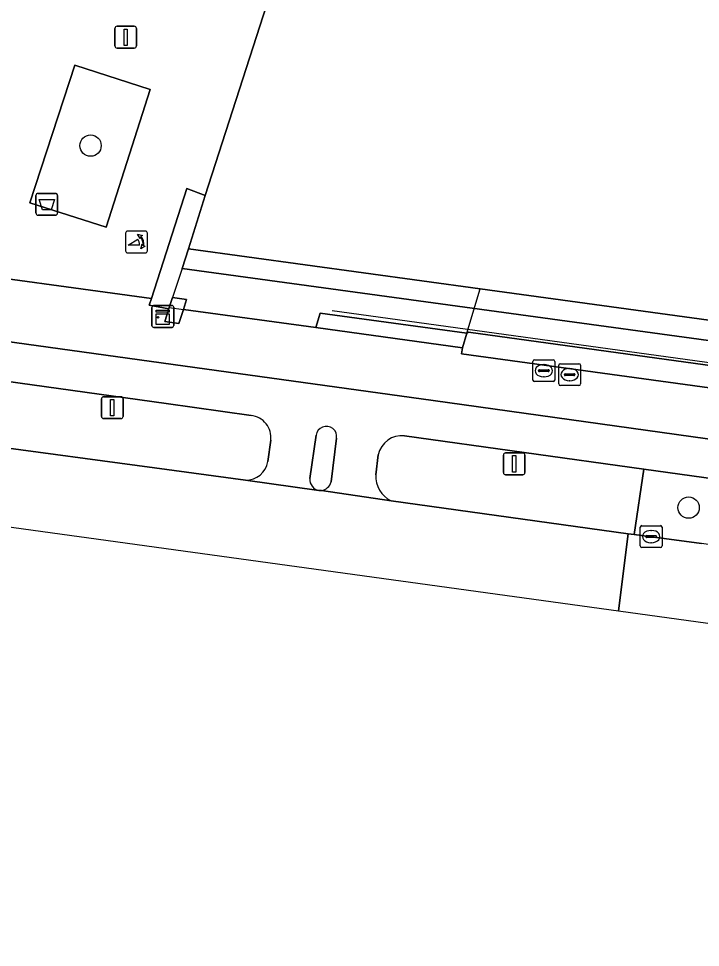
# Model space of a CAD drawing. Extents: x 160675 to 161153, y 383241 to 383714.
# Drawn here: x 160898.86 to 160930.14, y 383243.61 to 383286.17 of the extents above; entities that cross this region are included whole.
import ezdxf

# ---------------------------------------------------------------- set-up
doc = ezdxf.new("R2010")
doc.units = 0
for name, color, linetype in [('IMGEO_Afvalbak', 7, 'Continuous'), ('IMGEO_Berm_open', 7, 'Continuous'), ('IMGEO_Boom', 7, 'Continuous'), ('IMGEO_Fietspad_gesloten', 7, 'Continuous'), ('IMGEO_Groenvoorziening', 7, 'Continuous'), ('IMGEO_Haag', 7, 'Continuous'), ('IMGEO_Kast', 7, 'Continuous'), ('IMGEO_Kolk', 7, 'Continuous'), ('IMGEO_Lichtmast', 7, 'Continuous'), ('IMGEO_Lijnafwatering', 7, 'Continuous'), ('IMGEO_Pand', 7, 'Continuous'), ('IMGEO_Pand_overbouw', 7, 'Continuous'), ('IMGEO_Poller', 7, 'Continuous'), ('IMGEO_Rijbaan_lokaal_gesloten', 7, 'Continuous'), ('IMGEO_Rioolput', 7, 'Continuous'), ('IMGEO_Verkeerseiland_open', 7, 'Continuous'), ('IMGEO_Voetpad_open', 7, 'Continuous')]:
    doc.layers.add(name, color=color, linetype=linetype)

msp = doc.modelspace()

# ---------------------------------------------------------------- linework, layer by layer
at = {"layer": 'IMGEO_Afvalbak'}
for p, q in [((160899.762, 383278.159), (160900.552, 383278.159)), ((160900.552, 383278.159), (160899.762, 383278.159)), ((160899.662, 383277.259), (160899.662, 383278.059)), ((160899.662, 383278.059), (160899.662, 383277.259)), ((160900.652, 383278.059), (160900.652, 383277.259)), ((160900.652, 383277.259), (160900.652, 383278.059)), ((160900.552, 383277.159), (160899.762, 383277.159)), ((160899.762, 383277.159), (160900.552, 383277.159))]:
    msp.add_line(p, q, dxfattribs=at)
msp.add_lwpolyline([(160899.805, 383277.873), (160900.509, 383277.873), (160900.36, 383277.403), (160899.954, 383277.403), (160899.805, 383277.873)], dxfattribs=at)
for centre, start, end in [((160899.762, 383278.059), 90, 180), ((160899.762, 383278.059), 90, 180), ((160900.552, 383278.059), 0, 90), ((160900.552, 383278.059), 360, 90), ((160899.762, 383277.259), 180, 270), ((160899.762, 383277.259), 180, 270), ((160900.552, 383277.259), 270, 0), ((160900.552, 383277.259), 270, 0)]:
    msp.add_arc(centre, 0.1, start, end, dxfattribs=at)
at = {"layer": 'IMGEO_Berm_open'}
for points in [[(160927.544, 383265.517), (160916.557, 383267.054)], [(160915.362, 383266.182), (160915.249, 383265.258)], [(160915.947, 383264.07), (160926.821, 383262.562), (160927.098, 383262.525), (160927.544, 383265.517)]]:
    msp.add_lwpolyline(points, dxfattribs=at)
for centre, radius, start, end in [((160916.446, 383265.952), 1.108, 84.2265, 168.0105), ((160916.495, 383265.191), 1.247, 176.9091, 243.9629)]:
    msp.add_arc(centre, radius, start, end, dxfattribs=at)
at = {"layer": 'IMGEO_Boom'}
for centre in [(160902.164, 383280.346), (160929.593, 383263.759)]:
    msp.add_circle(centre, 0.489, dxfattribs=at)
at = {"layer": 'IMGEO_Fietspad_gesloten'}
for points in [[(161055.654, 383249.406), (161021.974, 383254.146), (161015.584, 383255.032), (160917.876, 383268.672), (160905.957, 383270.323), (160821.26, 383282.051), (160802.2, 383284.6)], [(160879.175, 383272.209), (160905.628, 383268.525), (160909.53, 383267.981)], [(160912.222, 383265.092), (160912.515, 383267.079)], [(160916.557, 383267.054), (160927.544, 383265.517), (160931.387, 383264.979), (160946.189, 383262.908), (160951.803, 383262.123), (160971.094, 383259.424), (160976.57, 383258.658), (160989.408, 383256.862), (160994.582, 383256.138), (161009.264, 383254.084), (161014.233, 383253.389), (161021.034, 383252.455), (161029.904, 383251.214), (161035.545, 383250.425), (161050.235, 383248.369), (161054.045, 383247.836), (161056.61, 383247.477)], [(160910.426, 383266.846), (160910.299, 383265.865)], [(160913.448, 383266.937), (160913.196, 383264.937)], [(160915.249, 383265.258), (160915.362, 383266.182)], [(160909.274, 383265.015), (160912.641, 383264.542)], [(160912.76, 383264.545), (160915.947, 383264.07)]]:
    msp.add_lwpolyline(points, dxfattribs=at)
for centre, radius, start, end in [((160909.423, 383266.976), 1.011, 352.6266, 83.9504), ((160912.982, 383267.013), 0.472, 350.6807, 172.0116), ((160916.446, 383265.952), 1.108, 84.2265, 168.0105), ((160909.282, 383266.048), 1.033, 269.5346, 349.8011), ((160912.736, 383265.049), 0.516, 175.2135, 259.3881), ((160912.689, 383265.063), 0.523, 277.8466, 346.0697), ((160916.495, 383265.191), 1.247, 176.9091, 243.9629)]:
    msp.add_arc(centre, radius, start, end, dxfattribs=at)
at = {"layer": 'IMGEO_Groenvoorziening'}
msp.add_lwpolyline([(160902.88, 383276.614), (160904.896, 383282.92), (160901.442, 383284.031), (160899.387, 383277.717)], close=True, dxfattribs=at)
msp.add_lwpolyline([(160931.387, 383264.979), (160927.544, 383265.517), (160927.098, 383262.525), (160930.19, 383262.116)], dxfattribs=at)
at = {"layer": 'IMGEO_Haag'}
msp.add_lwpolyline([(160902.88, 383276.614), (160904.896, 383282.92), (160901.442, 383284.031), (160899.387, 383277.717)], close=True, dxfattribs=at)
at = {"layer": 'IMGEO_Kast'}
for p, q in [((160905.055, 383273.017), (160905.896, 383273.017)), ((160905.896, 383273.017), (160905.055, 383273.017)), ((160904.98, 383272.092), (160904.98, 383272.933)), ((160904.98, 383272.933), (160904.98, 383272.092)), ((160905.98, 383272.942), (160905.98, 383272.101)), ((160905.98, 383272.101), (160905.98, 383272.942)), ((160905.905, 383272.017), (160905.064, 383272.017)), ((160905.064, 383272.017), (160905.905, 383272.017))]:
    msp.add_line(p, q, dxfattribs=at)
for points in [[(160905.175, 383272.807), (160905.775, 383272.807), (160905.775, 383272.722), (160905.175, 383272.722), (160905.175, 383272.807)], [(160905.175, 383272.632), (160905.775, 383272.632), (160905.775, 383272.143), (160905.175, 383272.143), (160905.175, 383272.632)]]:
    msp.add_lwpolyline(points, dxfattribs=at)
msp.add_circle((160905.259, 383272.481), 0.0377, dxfattribs=at)
for centre, start, end in [((160905.058, 383272.939), 92.4484, 184.2845), ((160905.058, 383272.939), 92.4484, 184.2845), ((160905.902, 383272.939), 2.4484, 94.2845), ((160905.902, 383272.939), 2.4484, 94.2845), ((160905.058, 383272.095), 182.4484, 274.2845), ((160905.058, 383272.095), 182.4484, 274.2845), ((160905.902, 383272.095), 272.4484, 4.2845), ((160905.902, 383272.095), 272.4484, 4.2845)]:
    msp.add_arc(centre, 0.0779, start, end, dxfattribs=at)
at = {"layer": 'IMGEO_Kolk'}
for p, q in [((160927.376, 383262.006), (160927.376, 383262.858)), ((160927.451, 383262.932), (160928.303, 383262.932)), ((160928.377, 383262.858), (160928.377, 383262.006)), ((160927.635, 383262.426), (160927.635, 383262.438)), ((160928.073, 383262.389), (160927.675, 383262.389)), ((160927.678, 383262.475), (160928.076, 383262.475)), ((160927.864, 383262.712), (160927.889, 383262.712)), ((160928.119, 383262.438), (160928.119, 383262.426)), ((160928.303, 383261.932), (160927.451, 383261.932)), ((160927.887, 383262.152), (160927.862, 383262.152))]:
    msp.add_line(p, q, dxfattribs=at)
for points in [[(160927.376, 383262.006), (160927.376, 383262.858)], [(160927.451, 383262.932), (160928.303, 383262.932)], [(160928.377, 383262.858), (160928.377, 383262.006)], [(160928.303, 383261.932), (160927.451, 383261.932)]]:
    msp.add_lwpolyline(points, dxfattribs=at)
for centre, radius, start, end in [((160927.453, 383262.856), 0.0765, 91.552, 178.448), ((160927.453, 383262.856), 0.0765, 91.552, 178.448), ((160928.301, 383262.856), 0.0765, 1.552, 88.448), ((160928.301, 383262.856), 0.0765, 1.552, 88.448), ((160927.675, 383262.435), 0.0403, 85.8775, 175.7526), ((160927.672, 383262.425), 0.0366, 178.938, 274.7102), ((160928.076, 383262.432), 0.043, 264.8664, 352.4533), ((160928.08, 383262.437), 0.0386, 1.7309, 96.639), ((160927.453, 383262.008), 0.0765, 181.552, 268.448), ((160927.453, 383262.008), 0.0765, 181.552, 268.448), ((160928.301, 383262.008), 0.0765, 271.552, 358.448), ((160928.301, 383262.008), 0.0765, 271.552, 358.448)]:
    msp.add_arc(centre, radius, start, end, dxfattribs=at)
for centre, major_axis, ratio, start_param, end_param in [((160927.863, 383262.432), (-0.387, 0.002), 0.722429, 4.712389, 7.853982), ((160927.888, 383262.432), (-0.39, 0.002), 0.717154, 1.570796, 4.712389)]:
    msp.add_ellipse(centre, major_axis=major_axis, ratio=ratio, start_param=start_param, end_param=end_param, dxfattribs=at)
at = {"layer": 'IMGEO_Lichtmast'}
for p, q in [((160903.381, 383285.813), (160904.171, 383285.813)), ((160904.171, 383285.813), (160903.381, 383285.813)), ((160903.281, 383284.913), (160903.281, 383285.713)), ((160903.281, 383285.713), (160903.281, 383284.913)), ((160904.271, 383285.713), (160904.271, 383284.913)), ((160904.271, 383284.913), (160904.271, 383285.713)), ((160904.171, 383284.813), (160903.381, 383284.813)), ((160903.381, 383284.813), (160904.171, 383284.813)), ((160902.663, 383267.94), (160902.663, 383268.74)), ((160902.663, 383268.74), (160902.663, 383267.94)), ((160902.763, 383268.84), (160903.553, 383268.84)), ((160903.553, 383268.84), (160902.763, 383268.84)), ((160903.653, 383268.74), (160903.653, 383267.94)), ((160903.653, 383267.94), (160903.653, 383268.74)), ((160903.553, 383267.84), (160902.763, 383267.84)), ((160902.763, 383267.84), (160903.553, 383267.84)), ((160921.098, 383265.365), (160921.098, 383266.165)), ((160921.098, 383266.165), (160921.098, 383265.365)), ((160921.198, 383266.265), (160921.988, 383266.265)), ((160921.988, 383266.265), (160921.198, 383266.265)), ((160922.088, 383266.165), (160922.088, 383265.365)), ((160922.088, 383265.365), (160922.088, 383266.165)), ((160921.988, 383265.265), (160921.198, 383265.265)), ((160921.198, 383265.265), (160921.988, 383265.265))]:
    msp.add_line(p, q, dxfattribs=at)
for points in [[(160903.701, 383285.688), (160903.851, 383285.688), (160903.851, 383284.938), (160903.701, 383284.938), (160903.701, 383285.688)], [(160903.083, 383268.715), (160903.233, 383268.715), (160903.233, 383267.965), (160903.083, 383267.965), (160903.083, 383268.715)], [(160921.518, 383266.14), (160921.668, 383266.14), (160921.668, 383265.39), (160921.518, 383265.39), (160921.518, 383266.14)]]:
    msp.add_lwpolyline(points, dxfattribs=at)
for centre, start, end in [((160903.381, 383285.713), 90, 180), ((160903.381, 383285.713), 90, 180), ((160904.171, 383285.713), 0, 90), ((160904.171, 383285.713), 360, 90), ((160903.381, 383284.913), 180, 270), ((160903.381, 383284.913), 180, 270), ((160904.171, 383284.913), 270, 0), ((160904.171, 383284.913), 270, 0), ((160902.763, 383268.74), 90, 180), ((160902.763, 383268.74), 90, 180), ((160903.553, 383268.74), 0, 90), ((160903.553, 383268.74), 360, 90), ((160902.763, 383267.94), 180, 270), ((160902.763, 383267.94), 180, 270), ((160903.553, 383267.94), 270, 0), ((160903.553, 383267.94), 270, 0), ((160921.198, 383266.165), 90, 180), ((160921.198, 383266.165), 90, 180), ((160921.988, 383266.165), 0, 90), ((160921.988, 383266.165), 360, 90), ((160921.198, 383265.365), 180, 270), ((160921.198, 383265.365), 180, 270), ((160921.988, 383265.365), 270, 0), ((160921.988, 383265.365), 270, 0)]:
    msp.add_arc(centre, 0.1, start, end, dxfattribs=at)
at = {"layer": 'IMGEO_Lijnafwatering'}
msp.add_lwpolyline([(160931.212, 383270.307), (160913.243, 383272.77)], dxfattribs=at)
at = {"layer": 'IMGEO_Pand'}
msp.add_lwpolyline([(160911.5, 383290.712), (160907.414, 383278.054), (160906.652, 383275.617), (160920.037, 383273.784), (160958.187, 383268.56)], dxfattribs=at)
for points in [[(160906.425, 383272.844), (160906.572, 383273.293), (160905.926, 383273.383), (160905.772, 383272.934), (160905.752, 383272.875), (160905.572, 383272.294), (160906.213, 383272.197)], [(160912.693, 383272.666), (160912.494, 383272.008), (160919.221, 383271.087), (160919.42, 383271.745)]]:
    msp.add_lwpolyline(points, close=True, dxfattribs=at)
at = {"layer": 'IMGEO_Pand_overbouw'}
msp.add_lwpolyline([(160920.037, 383273.784), (160906.652, 383275.617), (160906.361, 383274.718), (160905.926, 383273.383), (160905.772, 383272.934), (160906.425, 383272.844), (160912.494, 383272.008), (160912.693, 383272.666), (160919.42, 383271.745)], close=True, dxfattribs=at)
at = {"layer": 'IMGEO_Poller'}
for p, q in [((160904.677, 383276.428), (160903.869, 383276.428)), ((160904.677, 383276.428), (160903.869, 383276.428)), ((160903.775, 383276.333), (160903.775, 383275.526)), ((160903.775, 383276.333), (160903.775, 383275.526)), ((160904.771, 383275.526), (160904.771, 383276.333)), ((160904.771, 383275.526), (160904.771, 383276.333)), ((160903.869, 383275.431), (160904.677, 383275.431)), ((160903.869, 383275.431), (160904.677, 383275.431))]:
    msp.add_line(p, q, dxfattribs=at)
for points in [[(160904.41, 383275.784), (160903.897, 383275.784), (160904.327, 383276.059)], [(160904.454, 383276.157), (160904.442, 383276.084), (160904.317, 383276.289)], [(160904.317, 383276.289), (160904.548, 383276.223), (160904.477, 383276.191)], [(160904.47, 383275.612), (160904.536, 383275.843), (160904.566, 383275.775)], [(160904.602, 383275.748), (160904.674, 383275.737), (160904.47, 383275.612)]]:
    msp.add_lwpolyline(points, dxfattribs=at)
for centre, radius, start, end in [((160903.869, 383276.333), 0.0946, 90, 180), ((160903.869, 383276.333), 0.0946, 90, 180), ((160904.677, 383276.333), 0.0946, 0, 90), ((160904.677, 383276.333), 0.0946, 0, 90), ((160904.082, 383275.834), 0.332, 351.3247, 42.4854), ((160904.096, 383275.844), 0.476, 351.7527, 41.1691), ((160904.096, 383275.844), 0.516, 349.3569, 42.2912), ((160903.869, 383275.526), 0.0946, 180, 270), ((160903.869, 383275.526), 0.0946, 180, 270), ((160904.677, 383275.526), 0.0946, 270, 0), ((160904.677, 383275.526), 0.0946, 270, 0)]:
    msp.add_arc(centre, radius, start, end, dxfattribs=at)
at = {"layer": 'IMGEO_Rijbaan_lokaal_gesloten'}
for points in [[(160926.374, 383259.023), (160926.821, 383262.562), (160915.947, 383264.07), (160912.76, 383264.545), (160912.641, 383264.542), (160909.274, 383265.015), (160905.09, 383265.581), (160897.357, 383266.625), (160896.852, 383263.09), (160926.374, 383259.023)], [(160991.33, 383253.522), (160973.717, 383255.972), (160973.076, 383256.077), (160948.745, 383259.454), (160948.208, 383259.553), (160930.19, 383262.116), (160927.098, 383262.525), (160926.821, 383262.562), (160926.374, 383259.023), (161038.265, 383243.607)]]:
    msp.add_lwpolyline(points, dxfattribs=at)
at = {"layer": 'IMGEO_Rioolput'}
for p, q in [((160922.452, 383269.606), (160922.452, 383270.458)), ((160922.527, 383270.532), (160923.379, 383270.532)), ((160923.453, 383270.458), (160923.453, 383269.606)), ((160922.711, 383270.026), (160922.711, 383270.038)), ((160923.149, 383269.989), (160922.751, 383269.989)), ((160922.754, 383270.075), (160923.152, 383270.075)), ((160922.94, 383270.312), (160922.965, 383270.312)), ((160923.195, 383270.038), (160923.195, 383270.026)), ((160923.637, 383269.427), (160923.637, 383270.279)), ((160923.712, 383270.353), (160924.564, 383270.353)), ((160924.125, 383270.133), (160924.15, 383270.133)), ((160924.638, 383270.279), (160924.638, 383269.427)), ((160922.963, 383269.752), (160922.938, 383269.752)), ((160923.896, 383269.847), (160923.896, 383269.859)), ((160924.334, 383269.81), (160923.936, 383269.81)), ((160923.939, 383269.896), (160924.337, 383269.896)), ((160924.148, 383269.573), (160924.123, 383269.573)), ((160924.38, 383269.859), (160924.38, 383269.847)), ((160923.379, 383269.532), (160922.527, 383269.532)), ((160924.564, 383269.353), (160923.712, 383269.353))]:
    msp.add_line(p, q, dxfattribs=at)
for points in [[(160922.452, 383269.606), (160922.452, 383270.458)], [(160922.527, 383270.532), (160923.379, 383270.532)], [(160923.453, 383270.458), (160923.453, 383269.606)], [(160923.637, 383269.427), (160923.637, 383270.279)], [(160923.712, 383270.353), (160924.564, 383270.353)], [(160924.638, 383270.279), (160924.638, 383269.427)], [(160923.379, 383269.532), (160922.527, 383269.532)], [(160924.564, 383269.353), (160923.712, 383269.353)]]:
    msp.add_lwpolyline(points, dxfattribs=at)
for centre, radius, start, end in [((160922.529, 383270.456), 0.0765, 91.552, 178.448), ((160922.529, 383270.456), 0.0765, 91.552, 178.448), ((160923.377, 383270.456), 0.0765, 1.552, 88.448), ((160923.377, 383270.456), 0.0765, 1.552, 88.448), ((160922.751, 383270.035), 0.0403, 85.8775, 175.7526), ((160922.748, 383270.025), 0.0366, 178.938, 274.7102), ((160923.152, 383270.032), 0.043, 264.8664, 352.4533), ((160923.156, 383270.037), 0.0386, 1.7309, 96.639), ((160923.714, 383270.277), 0.0765, 91.552, 178.448), ((160923.714, 383270.277), 0.0765, 91.552, 178.448), ((160924.562, 383270.277), 0.0765, 1.552, 88.448), ((160924.562, 383270.277), 0.0765, 1.552, 88.448), ((160922.529, 383269.608), 0.0765, 181.552, 268.448), ((160922.529, 383269.608), 0.0765, 181.552, 268.448), ((160923.377, 383269.608), 0.0765, 271.552, 358.448), ((160923.377, 383269.608), 0.0765, 271.552, 358.448), ((160923.936, 383269.856), 0.0403, 85.8775, 175.7526), ((160923.933, 383269.846), 0.0366, 178.938, 274.7102), ((160924.337, 383269.853), 0.043, 264.8664, 352.4533), ((160924.341, 383269.858), 0.0386, 1.7309, 96.639), ((160923.714, 383269.429), 0.0765, 181.552, 268.448), ((160923.714, 383269.429), 0.0765, 181.552, 268.448), ((160924.562, 383269.429), 0.0765, 271.552, 358.448), ((160924.562, 383269.429), 0.0765, 271.552, 358.448)]:
    msp.add_arc(centre, radius, start, end, dxfattribs=at)
for centre, major_axis, ratio, start_param, end_param in [((160922.939, 383270.032), (-0.387, 0.002), 0.722429, 4.712389, 7.853982), ((160922.964, 383270.032), (-0.39, 0.002), 0.717154, 1.570796, 4.712389), ((160924.124, 383269.853), (-0.387, 0.002), 0.722429, 4.712389, 7.853982), ((160924.149, 383269.853), (-0.39, 0.002), 0.717154, 1.570796, 4.712389)]:
    msp.add_ellipse(centre, major_axis=major_axis, ratio=ratio, start_param=start_param, end_param=end_param, dxfattribs=at)
at = {"layer": 'IMGEO_Verkeerseiland_open'}
for points in [[(160912.515, 383267.079), (160912.222, 383265.092)], [(160913.196, 383264.937), (160913.448, 383266.937)], [(160912.641, 383264.542), (160912.76, 383264.545)]]:
    msp.add_lwpolyline(points, dxfattribs=at)
for centre, radius, start, end in [((160912.982, 383267.013), 0.472, 350.6807, 172.0116), ((160912.736, 383265.049), 0.516, 175.2135, 259.3881), ((160912.689, 383265.063), 0.523, 277.8466, 346.0697)]:
    msp.add_arc(centre, radius, start, end, dxfattribs=at)
at = {"layer": 'IMGEO_Voetpad_open'}
for points in [[(160894.015, 383286.93), (160894.127, 383282.233), (160895.466, 383282.356), (160895.499, 383280.771), (160894.119, 383280.814), (160894.225, 383275.803), (160894.97, 383275.646), (160894.651, 383274.74), (160904.953, 383273.337), (160906.582, 383278.383), (160907.414, 383278.054), (160911.5, 383290.712)], [(160905.752, 383272.875), (160904.857, 383273.04), (160904.953, 383273.337), (160894.651, 383274.74), (160878.327, 383277.067), (160876.161, 383277.392), (160876.234, 383277.589), (160863.161, 383279.396), (160862.981, 383278.755), (160856.362, 383279.656), (160856.246, 383279.668), (160856.427, 383280.313), (160809.546, 383286.711), (160809.336, 383286.059), (160802.573, 383286.982), (160802.783, 383287.634), (160802.815, 383287.733), (160792.786, 383289.105), (160792.609, 383287.837)], [(160794.456, 383285.635), (160802.2, 383284.6), (160821.26, 383282.051), (160905.957, 383270.323), (160917.876, 383268.672), (161015.584, 383255.032)], [(160906.361, 383274.718), (160906.652, 383275.617), (160907.414, 383278.054), (160906.582, 383278.383), (160904.953, 383273.337), (160904.857, 383273.04), (160905.752, 383272.875), (160905.772, 383272.934), (160905.926, 383273.383), (160906.572, 383273.293), (160906.425, 383272.844), (160912.494, 383272.008), (160912.693, 383272.666), (160919.42, 383271.745), (160919.491, 383271.792), (160966.461, 383265.316), (160973.144, 383264.419), (160988.15, 383262.381)], [(160987.9, 383263.299), (160987.726, 383263.594), (160906.361, 383274.718)], [(160988.114, 383261.392), (160972.847, 383263.465), (160972.925, 383263.763), (160966.242, 383264.66), (160966.18, 383264.374), (160960.071, 383265.21), (160959.949, 383264.845), (160959.305, 383264.94), (160959.423, 383265.299), (160919.184, 383270.806), (160919.221, 383271.087), (160912.494, 383272.008), (160906.425, 383272.844), (160906.213, 383272.197), (160905.572, 383272.294), (160905.752, 383272.875)], [(160909.53, 383267.981), (160905.628, 383268.525), (160879.175, 383272.209)], [(160878.574, 383269.26), (160897.357, 383266.625), (160905.09, 383265.581), (160909.274, 383265.015)], [(160910.299, 383265.865), (160910.426, 383266.846)]]:
    msp.add_lwpolyline(points, dxfattribs=at)
for points in [[(160904.896, 383282.92), (160902.88, 383276.614), (160899.387, 383277.717), (160901.442, 383284.031)], [(160906.652, 383275.617), (160906.361, 383274.718), (160987.726, 383263.594), (160987.295, 383264.611), (160973.818, 383266.439), (160960.344, 383268.267), (160958.187, 383268.56), (160920.037, 383273.784)], [(160919.491, 383271.792), (160919.42, 383271.745), (160919.221, 383271.087), (160919.184, 383270.806), (160959.423, 383265.299), (160959.51, 383265.564), (160959.664, 383266.036), (160960.315, 383265.94), (160960.171, 383265.509), (160960.071, 383265.21), (160966.18, 383264.374), (160966.242, 383264.66), (160966.461, 383265.316)]]:
    msp.add_lwpolyline(points, close=True, dxfattribs=at)
for centre, radius, start, end in [((160909.423, 383266.976), 1.011, 352.6266, 83.9504), ((160909.282, 383266.048), 1.033, 269.5346, 349.8011)]:
    msp.add_arc(centre, radius, start, end, dxfattribs=at)

doc.saveas('drawing.dxf')
